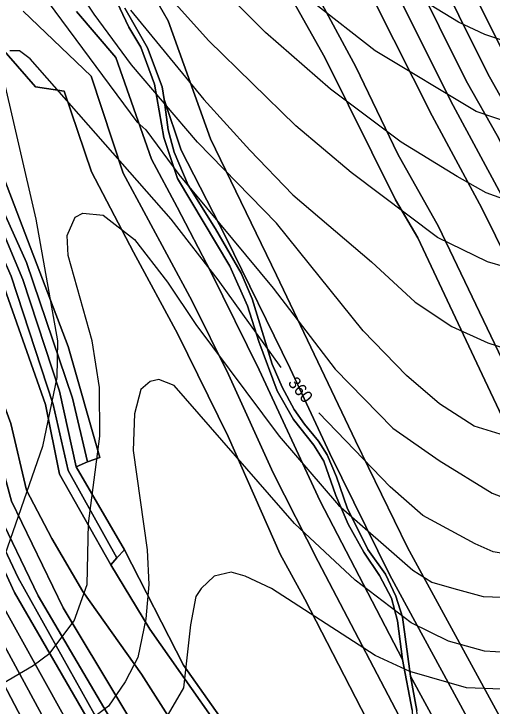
# Model space of a CAD drawing. Extents: x -510989 to -501240, y -1184665 to -1176098.
# Drawn here: x -503775.5 to -503539.9, y -1184027 to -1183685.8 of the extents above; entities that cross this region are included whole.
import ezdxf

# ---------------------------------------------------------------- set-up
doc = ezdxf.new("R2010")
doc.units = 0
for name, color, linetype in [('lesni_pozemek', 7, 'Continuous'), ('ostatni_plocha_x_ostatni_komunikace', 7, 'Continuous'), ('STAV_zaplavove_uzemi', 7, 'Continuous'), ('vrstevnice_01', 7, 'Continuous'), ('vrstevnice_02', 7, 'Continuous'), ('vrstevnice_04', 7, 'Continuous')]:
    doc.layers.add(name, color=color, linetype=linetype)

msp = doc.modelspace()

# ---------------------------------------------------------------- linework, layer by layer
at = {"layer": 'lesni_pozemek'}
for points in [[(-503785.61, -1183364.9), (-503777.07, -1183359.8), (-503752.63, -1183397.56), (-503715.62, -1183439.85), (-503682.8, -1183475.2), (-503637.27, -1183532.57), (-503588.97, -1183605.94), (-503562.87, -1183647.63), (-503536.05, -1183701.82), (-503518.91, -1183732.05), (-503498.03, -1183773.67), (-503455.4, -1183853.59), (-503416.67, -1183919.47), (-503426.36, -1183928.91), (-503466.34, -1183858.81), (-503525.71, -1183744.7), (-503542.14, -1183715.45), (-503570.6, -1183657.76), (-503610.61, -1183593.18), (-503646.18, -1183540.15), (-503687.47, -1183486.97), (-503756.55, -1183408.74)], [(-503794.3, -1183369.6), (-503785.61, -1183364.9), (-503756.55, -1183408.74), (-503687.47, -1183486.97), (-503646.18, -1183540.15), (-503610.61, -1183593.18), (-503570.6, -1183657.76), (-503542.14, -1183715.45), (-503525.71, -1183744.7), (-503466.34, -1183858.81), (-503426.36, -1183928.91), (-503434.84, -1183939.49), (-503464.47, -1183888.93), (-503492.96, -1183835.24), (-503524.8, -1183770.53), (-503537.51, -1183745.73), (-503552.8, -1183718.85), (-503579.31, -1183665.09), (-503623.09, -1183593.93), (-503651.31, -1183551.64), (-503700.12, -1183489.76), (-503761.43, -1183418.76)], [(-503728.62, -1183471.74), (-503691.85, -1183518.28), (-503657.3, -1183563.82), (-503630.7, -1183603.31), (-503587.48, -1183674.13), (-503559.07, -1183730.95), (-503535.3, -1183775.28), (-503494.59, -1183857.89), (-503467.6, -1183908.87), (-503444.44, -1183950.57), (-503452.2, -1183962.13), (-503472.04, -1183928.43), (-503489.75, -1183894.93), (-503504.72, -1183863.49), (-503545.08, -1183781.53), (-503569.52, -1183736.09), (-503597.66, -1183680.08), (-503640.08, -1183608.41), (-503666.58, -1183570.25), (-503702.2, -1183523.58), (-503704.29, -1183514.52), (-503710.83, -1183503.88), (-503732.92, -1183473.63), (-503757.64, -1183437.65)], [(-503702.34, -1183529.64), (-503702.2, -1183523.58), (-503666.58, -1183570.25), (-503640.08, -1183608.41), (-503597.66, -1183680.08), (-503569.52, -1183736.09), (-503545.08, -1183781.53), (-503504.72, -1183863.49), (-503489.75, -1183894.93), (-503472.04, -1183928.43), (-503452.2, -1183962.13), (-503464.49, -1183989.9), (-503471.18, -1183974.63), (-503503.05, -1183923.12), (-503533.25, -1183859.97), (-503566.41, -1183790.65), (-503586.33, -1183754.98), (-503607.08, -1183711.98), (-503630.64, -1183668.25), (-503652.21, -1183630.71), (-503678.37, -1183593.17), (-503718.7, -1183539.6), (-503708.68, -1183537.99), (-503704.44, -1183534.65)], [(-503723.14, -1183541.1), (-503718.7, -1183539.6), (-503678.37, -1183593.17), (-503652.21, -1183630.71), (-503630.64, -1183668.25), (-503607.08, -1183711.98), (-503586.33, -1183754.98), (-503566.41, -1183790.65), (-503533.25, -1183859.97), (-503503.05, -1183923.12), (-503471.18, -1183974.63), (-503464.49, -1183989.9), (-503470.2, -1184003.02), (-503478.74, -1183984.9), (-503487.73, -1183968.99), (-503513.65, -1183929.65), (-503543.5, -1183866.33), (-503576.52, -1183796.27), (-503587.58, -1183777.55), (-503622.31, -1183707.4), (-503662.92, -1183634.99), (-503689.76, -1183596.42), (-503727.89, -1183546.54)], [(-503973.7, -1183580.21), (-503967.42, -1183575.47), (-503953.32, -1183592.85), (-503940.15, -1183610.84), (-503925.17, -1183637.07), (-503875, -1183734.39), (-503853.34, -1183771.91), (-503838.27, -1183795.1), (-503823.83, -1183814.7), (-503794.54, -1183894.91), (-503784.87, -1183928.69), (-503763.52, -1183972.72), (-503707.12, -1184068.85), (-503713.72, -1184066.97), (-503735.95, -1184030.77), (-503773.46, -1183963.81), (-503789.2, -1183930.62), (-503800.23, -1183893.46), (-503821.51, -1183835.13), (-503830.08, -1183814.58), (-503857.78, -1183773.87), (-503877.64, -1183741.34), (-503929.28, -1183640.96)], [(-503923.76, -1183607.91), (-503941.52, -1183574.63), (-503907.86, -1183618.07), (-503877.34, -1183671.41), (-503857.25, -1183720.73), (-503808.09, -1183803.62), (-503776.93, -1183887.81), (-503769.34, -1183920.65), (-503756.77, -1183944.36), (-503741.61, -1183970.6), (-503712.6, -1184011.28), (-503680.96, -1184060.99), (-503667.47, -1184079.1), (-503694.94, -1184072.32), (-503751.3, -1183978.62), (-503776.6, -1183926), (-503787.83, -1183885.37), (-503816.55, -1183807.93), (-503850.68, -1183754.94), (-503867.66, -1183724.35), (-503888.17, -1183679.49), (-503918.27, -1183624.04), (-503926.42, -1183608.7)], [(-503932.58, -1183610.17), (-503926.42, -1183608.7), (-503918.27, -1183624.04), (-503888.17, -1183679.49), (-503867.66, -1183724.35), (-503850.68, -1183754.94), (-503816.55, -1183807.93), (-503787.83, -1183885.37), (-503776.6, -1183926), (-503751.3, -1183978.62), (-503694.94, -1184072.32), (-503707.12, -1184068.85), (-503763.52, -1183972.72), (-503784.87, -1183928.69), (-503794.54, -1183894.91), (-503823.83, -1183814.7), (-503838.27, -1183795.1), (-503853.34, -1183771.91), (-503875, -1183734.39), (-503925.17, -1183637.07), (-503940.15, -1183610.84)], [(-503900.05, -1183728.04), (-503892.22, -1183725.13), (-503880.05, -1183748.32), (-503866.2, -1183771.19), (-503833.89, -1183817.35), (-503804.04, -1183897.35), (-503791.87, -1183934.91), (-503775.13, -1183970.96), (-503720.64, -1184065.31), (-503730.86, -1184063.76), (-503751.05, -1184031.5), (-503784.63, -1183971.4), (-503801.21, -1183934.2), (-503812.45, -1183899.3), (-503831.14, -1183853.16), (-503842.23, -1183821.92), (-503877.86, -1183773.44), (-503893.19, -1183746.72), (-503904.72, -1183729.79)], [(-503904.72, -1183729.79), (-503893.19, -1183746.72), (-503877.86, -1183773.44), (-503842.23, -1183821.92), (-503831.14, -1183853.16), (-503812.45, -1183899.3), (-503801.21, -1183934.2), (-503784.63, -1183971.4), (-503751.05, -1184031.5), (-503730.86, -1184063.76), (-503741.77, -1184062.1), (-503759.53, -1184035.2), (-503797.58, -1183965.4), (-503808.59, -1183940.4), (-503820.43, -1183905.78), (-503841.38, -1183855.53), (-503850.64, -1183826.99), (-503885.26, -1183783.71), (-503890.42, -1183769.29), (-503901.81, -1183755.02), (-503908.95, -1183736.5)], [(-503889.81, -1183794.49), (-503885.26, -1183783.71), (-503850.64, -1183826.99), (-503841.38, -1183855.53), (-503820.43, -1183905.78), (-503808.59, -1183940.4), (-503797.58, -1183965.4), (-503759.53, -1184035.2), (-503741.77, -1184062.1), (-503754.12, -1184060.23), (-503768.09, -1184039.72), (-503805.46, -1183968.92), (-503816.03, -1183944.5), (-503829.24, -1183908.06), (-503850.19, -1183858.72), (-503859.75, -1183830.63)], [(-503895.32, -1183800.87), (-503889.81, -1183794.49), (-503859.75, -1183830.63), (-503850.19, -1183858.72), (-503829.24, -1183908.06), (-503816.03, -1183944.5), (-503805.46, -1183968.92), (-503768.09, -1184039.72), (-503754.12, -1184060.23), (-503767.28, -1184058.24), (-503778.46, -1184038.52), (-503810.59, -1183978.68), (-503824.96, -1183943.91), (-503860.61, -1183859.76), (-503868.2, -1183834.35)], [(-503724.76, -1183954.02), (-503721.05, -1183949.98), (-503691.91, -1184006.91), (-503654.54, -1184059.93), (-503635.2, -1184080.62), (-503637.88, -1184082.63), (-503657.74, -1184061.34), (-503708.48, -1183989.05), (-503727.82, -1183957.43)], [(-503580.18, -1184012.21), (-503543.94, -1184078.9), (-503548.33, -1184079.63), (-503550.42, -1184079.89), (-503575.6, -1184045.64), (-503577.09, -1184029.1)]]:
    msp.add_lwpolyline(points, close=True, dxfattribs=at)
for points in [[(-503770.96, -1183684.53), (-503737.4, -1183716.6), (-503721.68, -1183764.28), (-503687.75, -1183827.43), (-503669.79, -1183863.59), (-503647.74, -1183912.1), (-503625.59, -1183955.76), (-503578.51, -1184045.73), (-503590.64, -1184055.04), (-503632.12, -1183974.33), (-503644.33, -1183952.06), (-503669.88, -1183894.19), (-503694.71, -1183843.63), (-503716.62, -1183803.28), (-503737.24, -1183763.67), (-503750.79, -1183723.99), (-503764.78, -1183721.86), (-503787.11, -1183696.42), (-503816.27, -1183617.58)], [(-503662.92, -1183634.99), (-503622.31, -1183707.4), (-503587.58, -1183777.55), (-503576.52, -1183796.27), (-503543.5, -1183866.33), (-503513.65, -1183929.65), (-503487.73, -1183968.99), (-503478.74, -1183984.9), (-503470.2, -1184003.02), (-503477.05, -1184015.77), (-503492.95, -1184041.99), (-503503.44, -1184052.15), (-503519.21, -1184065.24), (-503532.36, -1184039.22), (-503581.63, -1183948.77), (-503607.29, -1183896.32), (-503646.1, -1183814.64), (-503678.66, -1183747.47), (-503699.47, -1183689.36), (-503724.17, -1183646.44)], [(-503554.7, -1183637.72), (-503524.43, -1183696.33), (-503493.57, -1183754.99), (-503450.8, -1183839.03), (-503409.08, -1183909.36), (-503416.67, -1183919.47), (-503455.4, -1183853.59), (-503498.03, -1183773.67), (-503518.91, -1183732.05), (-503536.05, -1183701.82), (-503562.87, -1183647.63)], [(-503929.28, -1183640.96), (-503877.64, -1183741.34), (-503857.78, -1183773.87), (-503830.08, -1183814.58), (-503821.51, -1183835.13), (-503800.23, -1183893.46), (-503789.2, -1183930.62), (-503773.46, -1183963.81), (-503735.95, -1184030.77), (-503713.72, -1184066.97), (-503718.36, -1184065.65), (-503720.64, -1184065.31), (-503775.13, -1183970.96), (-503791.87, -1183934.91), (-503804.04, -1183897.35), (-503833.89, -1183817.35), (-503866.2, -1183771.19), (-503880.05, -1183748.32), (-503892.22, -1183725.13), (-503903.02, -1183704.47), (-503915.09, -1183676.77)], [(-503841.01, -1183641.14), (-503824.66, -1183699.4), (-503800.08, -1183740), (-503769.25, -1183808.46), (-503746.65, -1183875.28), (-503739.21, -1183906.7), (-503744.79, -1183909.13), (-503753, -1183871.73), (-503771.07, -1183816.84), (-503783.4, -1183787.65), (-503808.25, -1183738.14), (-503830.48, -1183701.14), (-503846.64, -1183645.9)], [(-503835.55, -1183638.47), (-503819.92, -1183697.23), (-503794.33, -1183740.3), (-503782.85, -1183760.63), (-503748.83, -1183849.84), (-503733.2, -1183904.47), (-503739.21, -1183906.7), (-503746.65, -1183875.28), (-503769.25, -1183808.46), (-503800.08, -1183740), (-503824.66, -1183699.4), (-503841.01, -1183641.14)], [(-503846.64, -1183645.9), (-503830.48, -1183701.14), (-503808.25, -1183738.14), (-503783.4, -1183787.65), (-503771.07, -1183816.84), (-503753, -1183871.73), (-503744.79, -1183909.13), (-503721.05, -1183949.98), (-503724.76, -1183954.02), (-503748.71, -1183910.82), (-503756.11, -1183878.29), (-503776.89, -1183815.13), (-503788.99, -1183787.77), (-503810.24, -1183746.79), (-503834.07, -1183708.75), (-503851.8, -1183649.23)], [(-503724.17, -1183646.44), (-503699.47, -1183689.36), (-503678.66, -1183747.47), (-503646.1, -1183814.64), (-503607.29, -1183896.32), (-503581.63, -1183948.77), (-503532.36, -1184039.22), (-503519.21, -1184065.24), (-503531.57, -1184073.22), (-503552.36, -1184032.36), (-503590.26, -1183962.48), (-503619.87, -1183902.47), (-503639.35, -1183860.67), (-503671.07, -1183795.86), (-503693.13, -1183752.97), (-503701.5, -1183727.98), (-503702.43, -1183721.81), (-503709.64, -1183702.51), (-503720.81, -1183682.97)], [(-503851.8, -1183649.23), (-503834.07, -1183708.75), (-503810.24, -1183746.79), (-503788.99, -1183787.77), (-503776.89, -1183815.13), (-503756.11, -1183878.29), (-503748.71, -1183910.82), (-503724.76, -1183954.02), (-503727.82, -1183957.43), (-503753.06, -1183912.7), (-503759.87, -1183878.29), (-503782.29, -1183815.01), (-503791.33, -1183793.52), (-503809.77, -1183760.41), (-503823.51, -1183736.34), (-503839.1, -1183710.79), (-503858.14, -1183652.63)], [(-503858.14, -1183652.63), (-503839.1, -1183710.79), (-503823.51, -1183736.34), (-503809.77, -1183760.41), (-503791.33, -1183793.52), (-503782.29, -1183815.01), (-503759.87, -1183878.29), (-503753.06, -1183912.7), (-503727.82, -1183957.43), (-503708.48, -1183989.05), (-503657.74, -1184061.34), (-503637.88, -1184082.63), (-503639.64, -1184083.95), (-503644.69, -1184084.68), (-503667.47, -1184079.1), (-503680.96, -1184060.99), (-503712.6, -1184011.28), (-503741.61, -1183970.6), (-503756.77, -1183944.36), (-503769.34, -1183920.65), (-503776.93, -1183887.81), (-503808.09, -1183803.62), (-503857.25, -1183720.73), (-503877.34, -1183671.41)], [(-503579.31, -1183665.09), (-503552.8, -1183718.85), (-503537.51, -1183745.73), (-503524.8, -1183770.53), (-503492.96, -1183835.24), (-503464.47, -1183888.93), (-503434.84, -1183939.49), (-503444.44, -1183950.57), (-503467.6, -1183908.87), (-503494.59, -1183857.89), (-503535.3, -1183775.28), (-503559.07, -1183730.95), (-503587.48, -1183674.13)], [(-503726.15, -1183677), (-503718.95, -1183692.39), (-503713.01, -1183702.28), (-503706.27, -1183720.42), (-503701.62, -1183746.82), (-503694.87, -1183766.93), (-503669.06, -1183810.19), (-503660.45, -1183829.73), (-503654.87, -1183847.4), (-503645.8, -1183871.59), (-503637.78, -1183885.78), (-503627.78, -1183898.46), (-503622.89, -1183906.36), (-503616.86, -1183923.28), (-503610.8, -1183937.39), (-503603.17, -1183951.17), (-503595.36, -1183962.71), (-503589.55, -1183973.83), (-503586.48, -1183985.04), (-503584.07, -1184004.05), (-503624.66, -1183925.96), (-503654.69, -1183861.36), (-503678.56, -1183813.02), (-503695.01, -1183781.13), (-503707.77, -1183757.47), (-503725.26, -1183707.27), (-503744.59, -1183684.65)], [(-503744.59, -1183684.65), (-503725.26, -1183707.27), (-503707.77, -1183757.47), (-503695.01, -1183781.13), (-503678.56, -1183813.02), (-503654.69, -1183861.36), (-503624.66, -1183925.96), (-503584.07, -1184004.05), (-503579.34, -1184029.04), (-503578.51, -1184045.73), (-503625.59, -1183955.76), (-503647.74, -1183912.1), (-503669.79, -1183863.59), (-503687.75, -1183827.43), (-503721.68, -1183764.28), (-503737.4, -1183716.6), (-503770.96, -1183684.53)], [(-503787.11, -1183696.42), (-503764.78, -1183721.86), (-503750.79, -1183723.99), (-503737.24, -1183763.67), (-503716.62, -1183803.28), (-503694.71, -1183843.63), (-503669.88, -1183894.19), (-503644.33, -1183952.06), (-503632.12, -1183974.33), (-503590.64, -1184055.04)], [(-503543.94, -1184078.9), (-503580.18, -1184012.21), (-503584.13, -1183983.14), (-503587.3, -1183972.77), (-503592.44, -1183962.03), (-503601.25, -1183949.9), (-503611.41, -1183929.26), (-503616.57, -1183914.09), (-503621.15, -1183903.11), (-503625.45, -1183896.48), (-503632.43, -1183888.11), (-503637.43, -1183880.78), (-503643.36, -1183869.85), (-503648.24, -1183858.45), (-503658.13, -1183826.36), (-503663.48, -1183813.56), (-503676.15, -1183791.82), (-503689.64, -1183770.19), (-503696.62, -1183754.03), (-503699.53, -1183742.98), (-503701.5, -1183727.98), (-503693.13, -1183752.97), (-503671.07, -1183795.86), (-503639.35, -1183860.67), (-503619.87, -1183902.47), (-503590.26, -1183962.48), (-503552.36, -1184032.36)], [(-503654.54, -1184059.93), (-503691.91, -1184006.91), (-503721.05, -1183949.98), (-503744.79, -1183909.13), (-503739.21, -1183906.7), (-503733.2, -1183904.47), (-503748.83, -1183849.84), (-503782.85, -1183760.63)]]:
    msp.add_lwpolyline(points, dxfattribs=at)
at = {"layer": 'ostatni_plocha_x_ostatni_komunikace'}
for points in [[(-503579.34, -1184029.04), (-503584.07, -1184004.05), (-503586.48, -1183985.04), (-503589.55, -1183973.83), (-503595.36, -1183962.71), (-503603.17, -1183951.17), (-503610.8, -1183937.39), (-503616.86, -1183923.28), (-503622.89, -1183906.36), (-503627.78, -1183898.46), (-503637.78, -1183885.78), (-503645.8, -1183871.59), (-503654.87, -1183847.4), (-503660.45, -1183829.73), (-503669.06, -1183810.19), (-503694.87, -1183766.93), (-503701.62, -1183746.82), (-503706.27, -1183720.42), (-503713.01, -1183702.28), (-503718.95, -1183692.39), (-503726.15, -1183677)], [(-503720.81, -1183682.97), (-503709.64, -1183702.51), (-503702.43, -1183721.81), (-503701.5, -1183727.98), (-503699.53, -1183742.98), (-503696.62, -1183754.03), (-503689.64, -1183770.19), (-503676.15, -1183791.82), (-503663.48, -1183813.56), (-503658.13, -1183826.36), (-503648.24, -1183858.45), (-503643.36, -1183869.85), (-503637.43, -1183880.78), (-503632.43, -1183888.11), (-503625.45, -1183896.48), (-503621.15, -1183903.11), (-503616.57, -1183914.09), (-503611.41, -1183929.26), (-503601.25, -1183949.9), (-503592.44, -1183962.03), (-503587.3, -1183972.77), (-503584.13, -1183983.14), (-503580.18, -1184012.21), (-503577.09, -1184029.1)]]:
    msp.add_lwpolyline(points, dxfattribs=at)
at = {"layer": 'STAV_zaplavove_uzemi'}
msp.add_spline([(-502250.32, -1184002.61), (-502355.07, -1183875.41), (-502442.37, -1183790.61), (-502477.29, -1183700.82), (-502532.16, -1183578.61), (-502567.08, -1183448.91), (-502626.05, -1183402.34), (-502705.41, -1183380.59), (-502814.2, -1183349.87), (-502882.03, -1183297.39), (-502931.95, -1183237.24), (-503042.02, -1183107.97), (-503139.64, -1183018.94), (-503222.14, -1182957.59), (-503308.56, -1182839.96), (-503316.24, -1182784.92), (-503330.32, -1182756.77), (-503348.24, -1182719.65), (-503334.16, -1182651.82), (-503323.92, -1182595.5), (-503313.68, -1182526.39), (-503294.1, -1182480.5), (-503251.86, -1182396.03), (-503229.34, -1182314.37), (-503216.1, -1182227.15), (-503242.43, -1182174.5), (-503271.86, -1182129.59), (-503287.34, -1182081.58), (-503343.88, -1182028.1), (-503361.79, -1182008.91), (-503396.35, -1181952.59), (-503442.43, -1181933.39), (-503497.46, -1181888.6), (-503525.62, -1181860.44), (-503528.18, -1181837.4), (-503548.66, -1181767.01), (-503558.9, -1181729.89), (-503576.82, -1181682.53), (-503578.1, -1181621.1), (-503567.86, -1181572.46), (-503552.5, -1181536.63), (-503538.04, -1181458.36), (-503518.33, -1181411.9), (-503509.88, -1181341.51), (-503497.21, -1181207.63), (-503499.77, -1181097.56), (-503498.02, -1181031.35), (-503510.82, -1180970.85), (-503549.22, -1180952.23), (-503571.32, -1180940.6), (-503605.07, -1180937.11), (-503651.61, -1180939.44), (-503671.39, -1180917.33), (-503679.53, -1180892.89), (-503713.27, -1180871.95), (-503727.24, -1180859.15), (-503734.22, -1180833.55), (-503728.4, -1180799.81), (-503741.2, -1180770.72), (-503722.82, -1180725.17), (-503721.54, -1180703.41), (-503731.78, -1180697.01), (-503767.61, -1180699.57), (-503790.65, -1180697.01), (-503817.53, -1180697.01), (-503861.04, -1180686.77), (-503889.2, -1180675.25), (-503900.72, -1180668.85), (-503953.2, -1180679.09), (-503997.99, -1180697.01), (-504063.27, -1180722.61), (-504109.34, -1180749.49), (-504142.62, -1180776.36), (-504177.18, -1180796.84), (-504211.73, -1180817.32), (-504414.98, -1180961.5), (-504472.7, -1180998.11), (-504544.51, -1181068.5), (-504600.82, -1181143.12), (-504621.94, -1181196.62), (-504641.65, -1181267.01), (-504660.25, -1181350.62), (-504634.7, -1181398.32), (-504617.66, -1181447.72), (-504600.62, -1181492.01), (-504587, -1181548.23), (-504592.11, -1181628.29), (-504569.96, -1181682.81), (-504568.26, -1181664.07), (-504554.63, -1181621.48), (-504547.82, -1181597.63)], degree=3, dxfattribs=at)
at = {"layer": 'vrstevnice_01'}
for points in [[(-503325.32, -1183759.01), (-503354.31, -1183783), (-503373.41, -1183800), (-503374.19, -1183803), (-503380.09, -1183809), (-503400, -1183849), (-503402.69, -1183857), (-503406.59, -1183863), (-503419.41, -1183874), (-503430.59, -1183880), (-503457.59, -1183889), (-503490.91, -1183895), (-503519, -1183895), (-503536, -1183893), (-503548.81, -1183889), (-503565.81, -1183878), (-503582.09, -1183864), (-503603.5, -1183842), (-503646.09, -1183789), (-503685.09, -1183749), (-503717.5, -1183711), (-503736, -1183686), (-503764.69, -1183643)], [(-503318.3, -1183681.98), (-503390.91, -1183753), (-503439.59, -1183798), (-503454.19, -1183808), (-503464.69, -1183812), (-503485.31, -1183817), (-503501.59, -1183818), (-503515.19, -1183816), (-503542.31, -1183808), (-503566.81, -1183796), (-503609.41, -1183764), (-503636.69, -1183741), (-503679.59, -1183699), (-503695.69, -1183681)], [(-503377.5, -1183680), (-503392.59, -1183695), (-503413.81, -1183710), (-503445, -1183726), (-503474.31, -1183738), (-503497.69, -1183743), (-503524.19, -1183742), (-503547.81, -1183734), (-503597.59, -1183704), (-503628.31, -1183680)], [(-503643.79, -1183860.07), (-503674.81, -1183817), (-503698.09, -1183787), (-503767.41, -1183708), (-503772.81, -1183704), (-503777.41, -1183704)], [(-503782.31, -1183711), (-503764.69, -1183787), (-503754.09, -1183847), (-503754.41, -1183865), (-503761.41, -1183899), (-503782.81, -1183960)], [(-503332.43, -1183837.02), (-503343.59, -1183846), (-503352.09, -1183859), (-503358, -1183884), (-503362.09, -1183896), (-503372.19, -1183909), (-503383.31, -1183916), (-503438.09, -1183937), (-503481.91, -1183950), (-503500.41, -1183954), (-503515.81, -1183955), (-503539.5, -1183951), (-503548.31, -1183947), (-503574.09, -1183933), (-503590.19, -1183919), (-503625.28, -1183882.53)], [(-503365.81, -1183956), (-503479.69, -1183990), (-503512.19, -1183998), (-503527.41, -1184001), (-503543.69, -1184000), (-503561.5, -1183995), (-503579.81, -1183986), (-503607.41, -1183965), (-503637.31, -1183937), (-503696.59, -1183869), (-503704.09, -1183866), (-503708.31, -1183867), (-503713, -1183871), (-503716.09, -1183883), (-503716.69, -1183901), (-503709.81, -1183950), (-503709.09, -1183967), (-503710.5, -1183984), (-503714.5, -1184003), (-503720.69, -1184015), (-503728.91, -1184027), (-503743.31, -1184038), (-503754.31, -1184042), (-503782.41, -1184042)]]:
    msp.add_lwpolyline(points, dxfattribs=at)
at = {"layer": 'vrstevnice_02'}
for points in [[(-503314.47, -1183640.06), (-503363, -1183696), (-503385.09, -1183718), (-503419.69, -1183746), (-503441.19, -1183760), (-503464.59, -1183770), (-503484.31, -1183776), (-503505.09, -1183779), (-503522.09, -1183779), (-503534.69, -1183777), (-503542.91, -1183774), (-503557.19, -1183766), (-503584.69, -1183749), (-503619.5, -1183723), (-503651.59, -1183695), (-503686.31, -1183660)], [(-503421.31, -1183677), (-503446.19, -1183689), (-503464.81, -1183696), (-503494.31, -1183704), (-503505, -1183705), (-503519.59, -1183704), (-503543.59, -1183696), (-503556.59, -1183690), (-503577.59, -1183677)], [(-503758.69, -1183680), (-503714.91, -1183739), (-503710.5, -1183743), (-503694.31, -1183765), (-503647.81, -1183821), (-503617.31, -1183861), (-503588.81, -1183890), (-503566, -1183906), (-503540, -1183922), (-503527.09, -1183927), (-503511.31, -1183930), (-503490.31, -1183927), (-503469.5, -1183923), (-503448.5, -1183917), (-503421.69, -1183908), (-503392.69, -1183893), (-503385.69, -1183886), (-503381, -1183870), (-503380.31, -1183862), (-503374.19, -1183846), (-503371.81, -1183841), (-503350.41, -1183814), (-503342.19, -1183806), (-503328.6, -1183795.01)], [(-503718, -1183684), (-503681.91, -1183728), (-503659.31, -1183753), (-503638.19, -1183775), (-503599.41, -1183808), (-503577.91, -1183828), (-503559.81, -1183840), (-503542, -1183848), (-503520, -1183855), (-503499.31, -1183858), (-503466.81, -1183853), (-503448.41, -1183848), (-503435.09, -1183842), (-503427.19, -1183836), (-503424, -1183832), (-503405.59, -1183800), (-503392.19, -1183786), (-503321.94, -1183721.94)], [(-503783.31, -1184017), (-503766, -1184007), (-503757.81, -1184001), (-503745.81, -1183985), (-503739.41, -1183967), (-503738.69, -1183937), (-503733.09, -1183894), (-503733.31, -1183870), (-503736.91, -1183847), (-503748.81, -1183805), (-503749.19, -1183795), (-503745.31, -1183786), (-503741.5, -1183784), (-503731.5, -1183785), (-503716.09, -1183797), (-503699.91, -1183818), (-503685.81, -1183839), (-503644.91, -1183894), (-503615.69, -1183928), (-503579, -1183960), (-503569.69, -1183966), (-503558.81, -1183969), (-503544.41, -1183973), (-503517.19, -1183974)], [(-503344.38, -1183968.03), (-503384.81, -1183982), (-503445.5, -1184000), (-503473.69, -1184010), (-503497.31, -1184016), (-503526.59, -1184019), (-503552.59, -1184018), (-503580.41, -1184010), (-503597.59, -1184002), (-503648.59, -1183969), (-503661.59, -1183963), (-503668.5, -1183961), (-503676.81, -1183963), (-503683.19, -1183969), (-503685.81, -1183973), (-503688.5, -1183987), (-503691.91, -1184018), (-503700.59, -1184033)]]:
    msp.add_lwpolyline(points, dxfattribs=at)

# ---------------------------------------------------------------- texts
at = {"layer": 'vrstevnice_04'}
msp.add_text('360', height=6, rotation=309.1188, dxfattribs=at).set_placement((-503640.85, -1183867.82))

doc.saveas('drawing.dxf')
